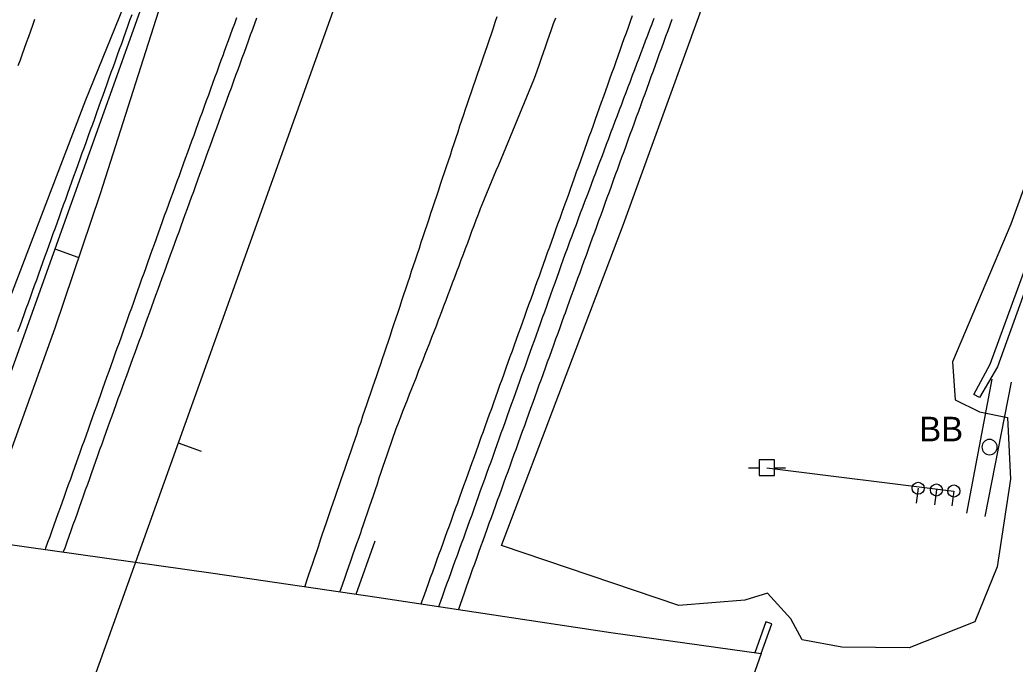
# Model space of a CAD drawing. Extents: x 1901471 to 1963503, y 756461 to 799997.
# Drawn here: x 1940925 to 1941087.4, y 780468.7 to 780573.8 of the extents above; entities that cross this region are included whole.
import ezdxf

# ---------------------------------------------------------------- set-up
doc = ezdxf.new("R2010")
doc.units = 0
for name, color, linetype in [('Default', 7, 'Continuous'), ('RD_EX_Bldg', 7, 'Continuous'), ('RD_EX_Bridge', 7, 'Continuous'), ('RD_EX_DR_ErosCtrl', 7, 'Continuous'), ('RD_EX_GuardRail', 7, 'Continuous'), ('RD_EX_H2O', 7, 'Continuous'), ('RD_EX_Road', 7, 'Continuous'), ('RD_EX_UT', 7, 'Continuous'), ('RD_EX_VEG', 7, 'Continuous'), ('RD_HC_Cl', 7, 'Continuous'), ('RD_HC_Data_Tic', 7, 'Continuous')]:
    doc.layers.add(name, color=color, linetype=linetype)

# ---------------------------------------------------------------- blocks, each defined once
blk = doc.blocks.new('PP')
at = {"layer": 'RD_EX_UT'}
for p, q in [((2.49, 2.51), (-2.51, 2.51)), ((-2.51, 2.51), (-2.51, -2.49)), ((2.49, -2.49), (2.49, 2.51)), ((-5.94, -0.05), (-2.47, -0.05)), ((-2.51, -2.49), (2.49, -2.49)), ((2.42, -0.05), (6.06, -0.05))]:
    blk.add_line(p, q, dxfattribs=at)
blk = doc.blocks.new('GW')
at = {"layer": 'RD_EX_UT'}
blk.add_line((0, 0), (0, 5), dxfattribs=at)
blk.add_circle((0, 0), 2, dxfattribs=at)
blk = doc.blocks.new('SIGNPOST')
at = {"layer": 'Default'}
for start, end in [(90, 270), (270, 90)]:
    blk.add_arc((0, 0), 0.127, start, end, dxfattribs=at)

msp = doc.modelspace()

# ---------------------------------------------------------------- linework, layer by layer
at = {"layer": 'RD_EX_Bldg'}
msp.add_lwpolyline([(1941080.69, 780512.68), (1941083.34, 780517.66), (1941093.46, 780545.29), (1941105.45, 780577.82), (1941115.61, 780605.59), (1941128.71, 780641.68), (1941140.68, 780674.63), (1941151.85, 780705.29), (1941165.61, 780743.34), (1941173.16, 780764.13), (1941176.07, 780772.4), (1941177.07, 780772.09), (1941170.27, 780753.52), (1941170.27, 780753.52), (1941154.53, 780709.67), (1941140.99, 780672.3), (1941126.01, 780631.16), (1941112.09, 780592.75), (1941100.6, 780561.78), (1941084.52, 780517.22), (1941081.59, 780512.18)], close=True, dxfattribs=at)
for points in [[(1941079.52, 780493.32), (1941083.68, 780515.19)], [(1941086.74, 780514.73), (1941082.49, 780492.81)], [(1941045.95, 780470.41), (1941047.68, 780475.28), (1941046.71, 780475.61), (1941044.92, 780470.55)]]:
    msp.add_lwpolyline(points, dxfattribs=at)
at = {"layer": 'RD_EX_Bridge'}
msp.add_lwpolyline([(1940781.43, 780508.5), (1940836.05, 780500.76), (1940891.91, 780492.77), (1940921.39, 780488.51), (1940956.52, 780483.54), (1940983.25, 780479.64), (1941021.4, 780473.85), (1941045.95, 780470.41), (1941022.38, 780403.6), (1941009.13, 780405.7), (1940966.13, 780411.91), (1940923.46, 780417.99), (1940884.38, 780423.8), (1940850.55, 780428.74), (1940814.56, 780433.94), (1940780.35, 780438.96), (1940757.53, 780442)], close=True, dxfattribs=at)
at = {"layer": 'RD_EX_DR_ErosCtrl'}
for points in [[(1940990.48, 780478.54), (1940990.66, 780479.04), (1940991, 780479.98), (1940991.34, 780480.92), (1940991.68, 780481.87), (1940992.02, 780482.81), (1940992.36, 780483.75), (1940992.7, 780484.69), (1940993.04, 780485.63), (1940993.38, 780486.57), (1940993.72, 780487.51), (1940994.05, 780488.45), (1940994.39, 780489.39), (1940994.73, 780490.33), (1940995.07, 780491.27), (1940995.41, 780492.21), (1940995.75, 780493.15), (1940996.09, 780494.09), (1940996.43, 780495.03), (1940996.77, 780495.97), (1940997.11, 780496.91), (1940997.45, 780497.86), (1940997.79, 780498.8), (1940998.13, 780499.74), (1940998.47, 780500.68), (1940998.81, 780501.62), (1940999.15, 780502.56), (1940999.49, 780503.5), (1940999.83, 780504.44), (1941000.29, 780505.73), (1941000.63, 780506.67), (1941000.97, 780507.61), (1941001.3, 780508.55), (1941001.64, 780509.49), (1941001.98, 780510.43), (1941002.32, 780511.37), (1941002.66, 780512.31), (1941002.99, 780513.25), (1941003.33, 780514.2), (1941003.67, 780515.14), (1941004.01, 780516.08), (1941004.35, 780517.02), (1941004.69, 780517.96), (1941005.02, 780518.9), (1941005.36, 780519.84), (1941005.7, 780520.78), (1941006.04, 780521.72), (1941006.38, 780522.66), (1941006.72, 780523.61), (1941007.05, 780524.55), (1941007.39, 780525.49), (1941007.73, 780526.43), (1941008.07, 780527.37), (1941008.41, 780528.31), (1941008.74, 780529.25), (1941009.08, 780530.19), (1941009.42, 780531.13), (1941009.76, 780532.07), (1941010.1, 780533.02), (1941010.44, 780533.96), (1941010.77, 780534.9), (1941011.11, 780535.84), (1941011.45, 780536.78), (1941011.79, 780537.72), (1941012.13, 780538.66), (1941012.47, 780539.6), (1941012.8, 780540.54), (1941013.14, 780541.48), (1941013.48, 780542.43), (1941013.82, 780543.37), (1941014.5, 780545.25), (1941014.83, 780546.19), (1941015.17, 780547.13), (1941015.51, 780548.07), (1941015.85, 780549.01), (1941016.19, 780549.95), (1941016.9, 780551.95), (1941017.24, 780552.89), (1941017.57, 780553.83), (1941017.91, 780554.77), (1941018.25, 780555.72), (1941018.58, 780556.66), (1941018.92, 780557.6), (1941019.26, 780558.54), (1941019.59, 780559.48), (1941019.93, 780560.42), (1941020.27, 780561.37), (1941020.6, 780562.31), (1941020.94, 780563.25), (1941021.28, 780564.19), (1941021.61, 780565.13), (1941021.95, 780566.07), (1941022.29, 780567.02), (1941022.62, 780567.96), (1941022.96, 780568.9), (1941023.3, 780569.84), (1941023.63, 780570.78), (1941023.97, 780571.72), (1941024.31, 780572.66), (1941024.64, 780573.61), (1941024.98, 780574.55)], [(1941031.39, 780573.91), (1941031.05, 780572.97), (1941030.71, 780572.03), (1941030.36, 780571.09), (1941030.02, 780570.15), (1941029.68, 780569.21), (1941029.34, 780568.27), (1941029, 780567.33), (1941028.66, 780566.39), (1941028.31, 780565.46), (1941027.97, 780564.52), (1941027.63, 780563.58), (1941027.29, 780562.64), (1941026.95, 780561.7), (1941026.6, 780560.76), (1941026.26, 780559.82), (1941025.92, 780558.88), (1941025.58, 780557.94), (1941025.24, 780557), (1941024.9, 780556.06), (1941024.55, 780555.12), (1941024.21, 780554.18), (1941023.87, 780553.24), (1941023.53, 780552.3), (1941023.19, 780551.36), (1941022.85, 780550.42), (1941022.5, 780549.48), (1941022.16, 780548.54), (1941021.82, 780547.6), (1941021.48, 780546.66), (1941021.14, 780545.72), (1941020.79, 780544.78), (1941020.45, 780543.84), (1941020.11, 780542.9), (1941019.77, 780541.96), (1941019.43, 780541.02), (1941019.09, 780540.08), (1941018.74, 780539.14), (1941018.4, 780538.21), (1941018.06, 780537.27), (1941017.72, 780536.33), (1941017.38, 780535.39), (1941017.03, 780534.45), (1941016.69, 780533.51), (1941016.35, 780532.57), (1941016.01, 780531.63), (1941015.67, 780530.69), (1941015.33, 780529.75), (1941014.98, 780528.81), (1941014.3, 780526.93), (1941013.96, 780525.99), (1941013.77, 780525.47), (1941013.43, 780524.53), (1941013.09, 780523.59), (1941012.75, 780522.65), (1941012.41, 780521.71), (1941012.07, 780520.77), (1941011.73, 780519.83), (1941011.39, 780518.89), (1941011.05, 780517.95), (1941010.71, 780517.01), (1941010.37, 780516.07), (1941010.03, 780515.13), (1941009.69, 780514.19), (1941009.35, 780513.25), (1941009.01, 780512.31), (1941008.67, 780511.37), (1941008.33, 780510.43), (1941007.99, 780509.48), (1941007.65, 780508.54), (1941007.31, 780507.6), (1941006.97, 780506.66), (1941006.63, 780505.72), (1941006.29, 780504.78), (1941005.95, 780503.84), (1941005.61, 780502.9), (1941005.27, 780501.96), (1941004.93, 780501.02), (1941004.59, 780500.08), (1941004.25, 780499.14), (1941003.91, 780498.2), (1941003.57, 780497.26), (1941003.23, 780496.32), (1941002.89, 780495.38), (1941002.55, 780494.44), (1941002.21, 780493.5), (1941001.87, 780492.56), (1941001.53, 780491.62), (1941001.19, 780490.68), (1941000.85, 780489.74), (1941000.51, 780488.8), (1941000.17, 780487.86), (1940999.83, 780486.92), (1940999.49, 780485.94), (1940999.16, 780485), (1940998.82, 780484.06), (1940998.49, 780483.12), (1940998.15, 780482.17), (1940997.82, 780481.23), (1940997.49, 780480.29), (1940997.15, 780479.35), (1940996.82, 780478.4), (1940996.54, 780477.62)]]:
    msp.add_lwpolyline(points, dxfattribs=at)
at = {"layer": 'RD_EX_GuardRail'}
for points in [[(1940909.36, 780490.25), (1940916.1, 780509.58), (1940935.76, 780560.8), (1940951.47, 780599.52), (1940955.38, 780608.02), (1940970.15, 780650.4), (1940971.53, 780650.74), (1940972.06, 780649.59), (1940961.4, 780619.28), (1940956.57, 780605.8), (1940949.26, 780580.42), (1940938.06, 780545.42), (1940930.69, 780523.5), (1940919.61, 780492.78), (1940918.16, 780488.98)], [(1940979.87, 780480.13), (1940982.94, 780488.79)]]:
    msp.add_lwpolyline(points, dxfattribs=at)
at = {"layer": 'RD_EX_H2O'}
for points in [[(1940924.67, 780522.95), (1940925.01, 780523.89), (1940925.35, 780524.83), (1940925.69, 780525.77), (1940926.03, 780526.71), (1940926.37, 780527.65), (1940926.71, 780528.59), (1940927.04, 780529.53), (1940927.38, 780530.47), (1940927.72, 780531.41), (1940928.06, 780532.36), (1940928.4, 780533.3), (1940928.74, 780534.24), (1940929.07, 780535.18), (1940929.41, 780536.12), (1940929.75, 780537.06), (1940930.09, 780538), (1940930.43, 780538.94), (1940930.77, 780539.88), (1940931.11, 780540.82), (1940931.44, 780541.76), (1940931.78, 780542.71), (1940932.12, 780543.65), (1940932.46, 780544.59), (1940932.8, 780545.53), (1940933.14, 780546.47), (1940933.47, 780547.41), (1940933.81, 780548.35), (1940934.15, 780549.29), (1940934.49, 780550.23), (1940934.83, 780551.17), (1940935.17, 780552.12), (1940935.5, 780553.06), (1940935.84, 780554), (1940936.18, 780554.94), (1940936.52, 780555.88), (1940936.86, 780556.82), (1940937.2, 780557.76), (1940937.54, 780558.7), (1940937.87, 780559.64), (1940938.21, 780560.58), (1940938.55, 780561.52), (1940938.89, 780562.47), (1940939.23, 780563.41), (1940939.57, 780564.35), (1940939.9, 780565.29), (1940940.24, 780566.23), (1940940.58, 780567.17), (1940940.92, 780568.11), (1940941.26, 780569.05), (1940941.6, 780569.99), (1940941.93, 780570.93), (1940942.27, 780571.87), (1940942.61, 780572.82), (1940942.95, 780573.76), (1940943.29, 780574.7)], [(1940993.35, 780478.11), (1940993.66, 780478.97), (1940994, 780479.91), (1940994.34, 780480.85), (1940994.68, 780481.79), (1940995.02, 780482.73), (1940995.36, 780483.67), (1940995.7, 780484.61), (1940996.04, 780485.55), (1940996.38, 780486.49), (1940996.73, 780487.43), (1940997.07, 780488.38), (1940997.41, 780489.32), (1940997.75, 780490.26), (1940998.09, 780491.2), (1940998.43, 780492.14), (1940998.77, 780493.08), (1940999.11, 780494.02), (1940999.45, 780494.96), (1940999.51, 780495.12), (1940999.85, 780496.06), (1941000.18, 780497), (1941000.86, 780498.89), (1941001.2, 780499.83), (1941001.53, 780500.77), (1941001.87, 780501.71), (1941002.21, 780502.65), (1941002.54, 780503.59), (1941002.88, 780504.53), (1941003.22, 780505.48), (1941003.55, 780506.42), (1941003.89, 780507.36), (1941004.23, 780508.3), (1941004.57, 780509.24), (1941004.9, 780510.18), (1941005.24, 780511.12), (1941005.58, 780512.07), (1941005.91, 780513.01), (1941006.25, 780513.95), (1941006.59, 780514.89), (1941006.92, 780515.83), (1941007.26, 780516.77), (1941007.6, 780517.71), (1941007.94, 780518.65), (1941008.27, 780519.6), (1941008.61, 780520.54), (1941008.95, 780521.48), (1941009.28, 780522.42), (1941009.62, 780523.36), (1941009.96, 780524.3), (1941010.29, 780525.24), (1941010.63, 780526.19), (1941010.97, 780527.13), (1941011.31, 780528.07), (1941011.64, 780529.01), (1941011.98, 780529.95), (1941012.32, 780530.89), (1941012.65, 780531.83), (1941012.99, 780532.78), (1941013.33, 780533.72), (1941013.66, 780534.66), (1941014, 780535.6), (1941014.34, 780536.54), (1941014.68, 780537.48), (1941014.74, 780537.65), (1941015.09, 780538.59), (1941015.44, 780539.52), (1941015.8, 780540.46), (1941016.15, 780541.39), (1941016.5, 780542.33), (1941016.86, 780543.27), (1941017.21, 780544.2), (1941017.56, 780545.14), (1941017.92, 780546.07), (1941018.27, 780547.01), (1941018.62, 780547.94), (1941018.98, 780548.88), (1941019.33, 780549.81), (1941019.68, 780550.75), (1941020.04, 780551.68), (1941020.39, 780552.62), (1941020.74, 780553.55), (1941021.1, 780554.49), (1941021.45, 780555.43), (1941021.8, 780556.36), (1941022.16, 780557.3), (1941022.51, 780558.23), (1941022.86, 780559.17), (1941023.22, 780560.1), (1941023.57, 780561.04), (1941023.92, 780561.97), (1941024.28, 780562.91), (1941024.63, 780563.84), (1941024.98, 780564.78), (1941025.34, 780565.72), (1941025.69, 780566.65), (1941026.04, 780567.59), (1941026.4, 780568.52), (1941026.75, 780569.46), (1941027.1, 780570.39), (1941027.46, 780571.33), (1941027.81, 780572.26), (1941028.16, 780573.2), (1941028.52, 780574.13)]]:
    msp.add_lwpolyline(points, dxfattribs=at)
at = {"layer": 'RD_EX_Road'}
for points in [[(1940927.38, 780573.87), (1940927.04, 780572.93), (1940926.7, 780571.99), (1940926.36, 780571.05), (1940926.03, 780570.11), (1940925.69, 780569.17), (1940925.35, 780568.22), (1940925.01, 780567.28), (1940924.67, 780566.34)], [(1940960.33, 780574.15), (1940959.99, 780573.21), (1940959.64, 780572.27), (1940959.3, 780571.33), (1940958.96, 780570.39), (1940958.62, 780569.45), (1940958.28, 780568.51), (1940958.14, 780568.13), (1940957.8, 780567.19), (1940957.45, 780566.25), (1940957.11, 780565.32), (1940956.77, 780564.38), (1940956.43, 780563.44), (1940956.08, 780562.5), (1940955.74, 780561.56), (1940955.4, 780560.62), (1940955.06, 780559.68), (1940954.72, 780558.74), (1940954.37, 780557.8), (1940954.03, 780556.86), (1940953.69, 780555.92), (1940953.35, 780554.98), (1940953, 780554.04), (1940952.66, 780553.1), (1940952.32, 780552.16), (1940951.98, 780551.22), (1940951.63, 780550.28), (1940951.29, 780549.34), (1940950.95, 780548.4), (1940950.61, 780547.46), (1940950.26, 780546.52), (1940949.92, 780545.59), (1940949.58, 780544.65), (1940949.24, 780543.71), (1940948.89, 780542.77), (1940948.55, 780541.83), (1940948.21, 780540.89), (1940947.87, 780539.95), (1940947.54, 780539.03), (1940947.2, 780538.09), (1940946.87, 780537.15), (1940946.53, 780536.2), (1940946.2, 780535.26), (1940945.86, 780534.32), (1940945.52, 780533.38), (1940945.19, 780532.44), (1940944.85, 780531.49), (1940944.52, 780530.55), (1940944.18, 780529.61), (1940943.84, 780528.67), (1940943.51, 780527.73), (1940943.17, 780526.78), (1940942.84, 780525.84), (1940942.5, 780524.9), (1940942.17, 780523.96), (1940941.83, 780523.02), (1940941.49, 780522.07), (1940941.16, 780521.13), (1940940.82, 780520.19), (1940940.49, 780519.25), (1940940.15, 780518.31), (1940939.81, 780517.37), (1940939.48, 780516.42), (1940939.14, 780515.48), (1940938.81, 780514.54), (1940938.47, 780513.6), (1940938.14, 780512.66), (1940937.8, 780511.71), (1940937.46, 780510.77), (1940937.13, 780509.83), (1940936.79, 780508.89), (1940936.46, 780507.95), (1940936.12, 780507), (1940935.78, 780506.06), (1940935.45, 780505.12), (1940935.11, 780504.18), (1940934.78, 780503.24), (1940934.44, 780502.29), (1940934.23, 780501.71), (1940933.89, 780500.77), (1940933.56, 780499.83), (1940933.22, 780498.89), (1940932.88, 780497.95), (1940932.55, 780497), (1940932.21, 780496.06), (1940931.87, 780495.12), (1940931.53, 780494.18), (1940931.2, 780493.24), (1940930.86, 780492.3), (1940930.52, 780491.36), (1940930.18, 780490.42), (1940929.85, 780489.47), (1940929.51, 780488.53), (1940929.17, 780487.59), (1940929.11, 780487.42)], [(1940963.61, 780574.13), (1940963.27, 780573.2), (1940962.93, 780572.26), (1940962.59, 780571.32), (1940962.24, 780570.38), (1940961.9, 780569.44), (1940961.56, 780568.5), (1940961.21, 780567.56), (1940960.87, 780566.62), (1940960.53, 780565.68), (1940960.18, 780564.74), (1940959.84, 780563.8), (1940959.78, 780563.64), (1940959.44, 780562.7), (1940959.1, 780561.77), (1940958.76, 780560.83), (1940958.42, 780559.89), (1940958.07, 780558.95), (1940957.73, 780558.01), (1940957.39, 780557.07), (1940957.05, 780556.13), (1940956.71, 780555.19), (1940956.37, 780554.25), (1940956.02, 780553.31), (1940955.68, 780552.37), (1940955.34, 780551.43), (1940955, 780550.49), (1940954.66, 780549.55), (1940954.32, 780548.61), (1940953.97, 780547.67), (1940953.63, 780546.73), (1940953.29, 780545.79), (1940952.95, 780544.85), (1940952.61, 780543.91), (1940952.27, 780542.97), (1940951.92, 780542.03), (1940951.58, 780541.09), (1940951.24, 780540.15), (1940950.9, 780539.21), (1940950.56, 780538.27), (1940950.22, 780537.33), (1940949.87, 780536.39), (1940949.53, 780535.45), (1940949.19, 780534.51), (1940948.85, 780533.57), (1940948.51, 780532.63), (1940948.17, 780531.69), (1940947.82, 780530.75), (1940947.48, 780529.81), (1940947.14, 780528.87), (1940946.8, 780527.93), (1940946.46, 780526.99), (1940946.12, 780526.05), (1940945.77, 780525.11), (1940945.43, 780524.17), (1940945.09, 780523.23), (1940944.75, 780522.29), (1940944.41, 780521.35), (1940944.07, 780520.41), (1940943.73, 780519.47), (1940943.38, 780518.53), (1940943.04, 780517.59), (1940942.7, 780516.66), (1940942.36, 780515.72), (1940942.02, 780514.78), (1940941.68, 780513.84), (1940941.33, 780512.9), (1940940.99, 780511.96), (1940940.65, 780511.02), (1940940.31, 780510.08), (1940939.97, 780509.14), (1940939.63, 780508.2), (1940939.34, 780507.42), (1940939.01, 780506.48), (1940938.67, 780505.54), (1940938.34, 780504.6), (1940938, 780503.65), (1940937.67, 780502.71), (1940937.33, 780501.77), (1940936.99, 780500.83), (1940936.66, 780499.89), (1940936.32, 780498.94), (1940935.99, 780498), (1940935.65, 780497.06), (1940935.32, 780496.12), (1940934.98, 780495.18), (1940934.65, 780494.23), (1940934.31, 780493.29), (1940933.98, 780492.35), (1940933.64, 780491.41), (1940933.3, 780490.47), (1940932.97, 780489.52), (1940932.63, 780488.58), (1940932.3, 780487.64), (1940932.07, 780487)], [(1941002.84, 780574.35), (1941002.52, 780573.4), (1941002.2, 780572.46), (1941001.87, 780571.51), (1941001.55, 780570.56), (1941001.23, 780569.62), (1941000.9, 780568.67), (1941000.58, 780567.72), (1941000.26, 780566.78), (1940999.93, 780565.83), (1940999.61, 780564.89), (1940999.29, 780563.94), (1940998.97, 780562.99), (1940998.64, 780562.05), (1940998.32, 780561.1), (1940998, 780560.15), (1940997.67, 780559.21), (1940997.39, 780558.36), (1940997.07, 780557.41), (1940996.75, 780556.47), (1940996.44, 780555.52), (1940996.12, 780554.57), (1940995.81, 780553.62), (1940995.49, 780552.67), (1940995.18, 780551.72), (1940994.86, 780550.77), (1940994.54, 780549.82), (1940994.23, 780548.88), (1940993.91, 780547.93), (1940993.6, 780546.98), (1940993.28, 780546.03), (1940992.97, 780545.08), (1940992.65, 780544.13), (1940992.33, 780543.18), (1940992.02, 780542.23), (1940991.7, 780541.28), (1940991.39, 780540.34), (1940991.07, 780539.39), (1940990.76, 780538.44), (1940990.44, 780537.49), (1940990.12, 780536.54), (1940989.81, 780535.59), (1940989.49, 780534.64), (1940989.18, 780533.69), (1940988.86, 780532.75), (1940988.55, 780531.8), (1940988.23, 780530.85), (1940987.91, 780529.9), (1940987.6, 780528.95), (1940987.28, 780528), (1940986.97, 780527.05), (1940986.65, 780526.1), (1940986.34, 780525.15), (1940986.02, 780524.21), (1940985.71, 780523.26), (1940985.39, 780522.31), (1940985.07, 780521.36), (1940984.76, 780520.41), (1940984.44, 780519.46), (1940984.13, 780518.51), (1940983.84, 780517.65), (1940983.52, 780516.71), (1940983.19, 780515.76), (1940982.87, 780514.81), (1940982.54, 780513.87), (1940982.22, 780512.92), (1940981.89, 780511.98), (1940981.57, 780511.03), (1940981.24, 780510.09), (1940980.92, 780509.14), (1940980.6, 780508.19), (1940980.27, 780507.25), (1940979.95, 780506.3), (1940979.62, 780505.36), (1940979.3, 780504.41), (1940978.97, 780503.46), (1940978.65, 780502.52), (1940978.32, 780501.57), (1940978, 780500.63), (1940977.67, 780499.68), (1940977.35, 780498.74), (1940977.03, 780497.79), (1940976.7, 780496.84), (1940976.38, 780495.9), (1940976.05, 780494.95), (1940975.73, 780494.01), (1940975.4, 780493.06), (1940975.29, 780492.72), (1940974.97, 780491.77), (1940974.65, 780490.83), (1940974.33, 780489.88), (1940974.01, 780488.93), (1940973.69, 780487.98), (1940973.37, 780487.03), (1940973.06, 780486.09), (1940972.74, 780485.14), (1940972.42, 780484.19), (1940972.1, 780483.24), (1940971.78, 780482.3), (1940971.47, 780481.36)], [(1941012.37, 780574.12), (1941012.04, 780573.18), (1941011.71, 780572.23), (1941011.38, 780571.29), (1941011.05, 780570.35), (1941010.71, 780569.4), (1941010.38, 780568.46), (1941010.05, 780567.52), (1941009.72, 780566.57), (1941009.39, 780565.63), (1941009.06, 780564.68), (1941008.81, 780563.98), (1941008.43, 780563.05), (1941008.05, 780562.13), (1941007.66, 780561.21), (1941007.28, 780560.28), (1941006.9, 780559.36), (1941006.51, 780558.44), (1941006.13, 780557.51), (1941005.75, 780556.59), (1941005.37, 780555.66), (1941004.98, 780554.74), (1941004.6, 780553.82), (1941004.22, 780552.89), (1941003.83, 780551.97), (1941003.45, 780551.05), (1941003.07, 780550.12), (1941002.68, 780549.2), (1941002.3, 780548.27), (1941001.92, 780547.35), (1941001.54, 780546.43), (1941001.15, 780545.5), (1941000.77, 780544.58), (1941000.39, 780543.66), (1941000.12, 780543.01), (1940999.77, 780542.07), (1940999.42, 780541.14), (1940999.06, 780540.2), (1940998.71, 780539.27), (1940998.36, 780538.33), (1940998.01, 780537.39), (1940997.66, 780536.46), (1940997.3, 780535.52), (1940996.95, 780534.59), (1940996.6, 780533.65), (1940996.25, 780532.72), (1940995.9, 780531.78), (1940995.54, 780530.84), (1940995.19, 780529.91), (1940994.84, 780528.97), (1940994.49, 780528.04), (1940994.14, 780527.1), (1940993.78, 780526.16), (1940993.43, 780525.23), (1940993.27, 780524.8), (1940992.91, 780523.87), (1940992.54, 780522.94), (1940992.18, 780522.01), (1940991.82, 780521.07), (1940991.45, 780520.14), (1940991.09, 780519.21), (1940990.72, 780518.28), (1940990.36, 780517.35), (1940990, 780516.42), (1940989.63, 780515.49), (1940989.27, 780514.56), (1940988.9, 780513.62), (1940988.54, 780512.69), (1940988.17, 780511.76), (1940987.81, 780510.83), (1940987.45, 780509.9), (1940987.08, 780508.97), (1940986.72, 780508.04), (1940986.35, 780507.11), (1940986.16, 780506.6), (1940985.84, 780505.65), (1940985.52, 780504.71), (1940985.19, 780503.76), (1940984.87, 780502.81), (1940984.55, 780501.87), (1940984.23, 780500.92), (1940983.91, 780499.97), (1940983.59, 780499.02), (1940983.27, 780498.08), (1940982.95, 780497.13), (1940982.63, 780496.18), (1940982.31, 780495.24), (1940981.98, 780494.29), (1940981.66, 780493.34), (1940981.34, 780492.4), (1940981.02, 780491.45), (1940980.7, 780490.5), (1940980.61, 780490.23), (1940980.28, 780489.28), (1940979.94, 780488.34), (1940979.61, 780487.4), (1940979.28, 780486.46), (1940978.94, 780485.51), (1940978.61, 780484.57), (1940978.28, 780483.63), (1940977.95, 780482.68), (1940977.61, 780481.74), (1940977.28, 780480.8), (1940977.18, 780480.53)]]:
    msp.add_lwpolyline(points, dxfattribs=at)
at = {"layer": 'RD_EX_UT'}
msp.add_lwpolyline([(1941046.89, 780500.75), (1941077.4, 780496.94)], dxfattribs=at)
at = {"layer": 'RD_EX_VEG'}
msp.add_lwpolyline([(1941096.78, 780568.3), (1941086.71, 780540.51), (1941077.19, 780518.05), (1941077.6, 780511.82), (1941081.58, 780509.85), (1941086.19, 780508.92), (1941086.66, 780498.85), (1941084.48, 780484.55), (1941080.85, 780475.57), (1941070.11, 780471.34), (1941059.15, 780471.44), (1941052.65, 780472.64), (1941050.79, 780476.1), (1941047.02, 780480.29), (1941043.31, 780479.12), (1941032.51, 780478.26), (1941003.57, 780488.06), (1941023.52, 780540.5), (1941040.86, 780588.37), (1941075.86, 780684.22), (1941122.16, 780801.27)], dxfattribs=at)
at = {"layer": 'RD_HC_Cl'}
for p, q in [((1941906.2, 783259.59), (1940073.41, 778143.37)), ((1941934.1, 783249.34), (1940101.04, 778132.85))]:
    msp.add_line(p, q, dxfattribs=at)
at = {"layer": 'RD_HC_Data_Tic'}
for p, q in [((1940930.68, 780536.44), (1940934.45, 780535.09)), ((1940950.82, 780504.78), (1940954.59, 780503.43))]:
    msp.add_line(p, q, dxfattribs=at)

# ---------------------------------------------------------------- block references
at = {"layer": 'Default', "xscale": 0.5039370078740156, "yscale": 0.5039370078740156}
msp.add_blockref('PP', (1941046.89, 780500.75), dxfattribs=at)
at = {"layer": 'RD_EX_Bldg', "xscale": 9.84251968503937, "yscale": 9.84251968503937}
msp.add_blockref('SIGNPOST', (1941083.23, 780504.11), dxfattribs=at)
at = {"layer": 'RD_EX_UT'}
for p, xscale, yscale, rotation in [((1941071.59, 780497.39), 0.4921259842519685, 0.4921259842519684, 172.23494), ((1941074.56, 780497.11), 0.49212598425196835, 0.49212598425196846, 172.431809), ((1941077.4, 780496.94), 0.4921259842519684, 0.4921259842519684, 172.84857500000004)]:
    msp.add_blockref('GW', p, dxfattribs=dict(at, xscale=xscale, yscale=yscale, rotation=rotation))

# ---------------------------------------------------------------- texts
at = {"layer": 'RD_EX_Road'}
msp.add_text('BB', height=4, dxfattribs=at).set_placement((1941071.78, 780505.06))

doc.saveas('drawing.dxf')
